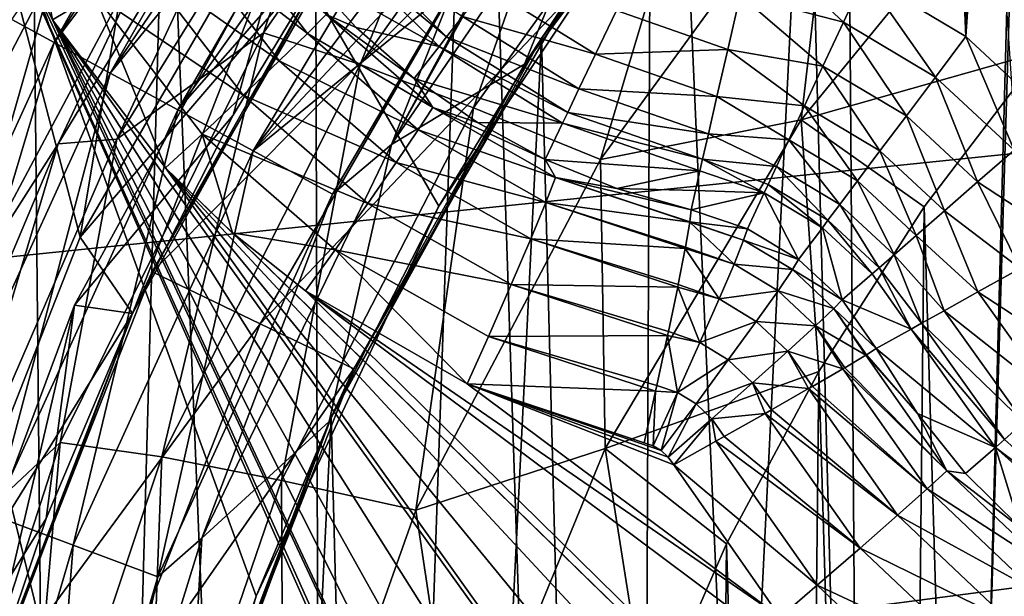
# Model space of a CAD drawing. Header units: metres. Extents: x -105 to 105, y -117 to 62.
# Tile 279 of 382: x -18.17 to -12.02, y 5.02 to 8.63. Entities that reach past the tile are written whole.
import ezdxf

# ---------------------------------------------------------------- set-up
doc = ezdxf.new("R2010")
doc.units = ezdxf.units.M
doc.layers.add('solid_509432_AD150_SW0001', color=7, linetype='CONTINUOUS')
doc.layers.add('solid_509432_AD150_SW0001_01', color=7, linetype='CONTINUOUS')

msp = doc.modelspace()

# ---------------------------------------------------------------- linework, layer by layer
at = {"layer": 'solid_509432_AD150_SW0001'}
for points in [[(90, 18.299999, -16.299999), (-53, -0.25, -16.299999), (-90, -0.25, -16.299999)], [(-90, 18.299999, -16.299999), (90, 18.299999, -16.299999), (-90, -0.25, -16.299999)], [(-56.523369, 17.273149, -13.4), (-4.535146, -0.11237, -13.4), (-4.535146, 17.273149, -13.4)], [(-56.523369, 17.273149, -13.4), (-20.115334, -0.11237, -13.4), (-4.535146, -0.11237, -13.4)], [(-17.453997, 2.439054, 5.357049), (-20.977657, 16.843361, 5.449319), (-20.977657, -10.686361, 5.449319)], [(-15.551023, 7.462889, 5.307218), (-14.055153, 9.703414, 5.268047), (-20.977657, 16.843361, 5.449319)], [(-16.692616, 5.022899, 5.337111), (-15.551023, 7.462889, 5.307218), (-20.977657, 16.843361, 5.449319)], [(-17.453997, 2.439054, 5.357049), (-16.692616, 5.022899, 5.337111), (-20.977657, 16.843361, 5.449319)], [(-11.77169, 15.885102, 71.793388), (-13.027402, 14.958838, 71.773926), (-12.783526, -18.104143, 71.777855)], [(-11.77169, 15.885102, 71.793388), (-12.783526, -18.104143, 71.777855), (-11.46215, -19.991917, 71.797882)], [(-13.027402, 14.958838, 71.773926), (-14.209888, 13.941726, 71.753792), (-12.783526, -18.104143, 71.777855)], [(-12.498615, 14.277618, -3.65), (-12.256333, 8.523661, -3.65), (-12.888878, 8.901921, -3.65)], [(-12.498615, 14.277618, -3.65), (-12.182717, 14.195507, -3.65), (-12.256333, 8.523661, -3.65)], [(-12.182717, 14.195507, -3.65), (-11.879448, 14.074841, -3.65), (-12.256333, 8.523661, -3.65)], [(-11.879448, 14.074841, -3.65), (-11.716298, 8.022101, -3.65), (-12.256333, 8.523661, -3.65)], [(-14.209888, 13.941726, 71.753792), (-15.312557, 12.839541, 71.733437), (-14.346753, -16.413645, 71.751343)], [(-14.209888, 13.941726, 71.753792), (-14.346753, -16.413645, 71.751343), (-12.783526, -18.104143, 71.777855)], [(-17.79413, 7.269209, 46.700001), (-16.799206, 13.258574, 46.700001), (-18.700266, 10.719377, 46.700001)], [(-17.79413, 7.269209, 46.700001), (-16.318233, 9.825545, 46.700001), (-16.799206, 13.258574, 46.700001)], [(-15.312557, 12.839541, 71.733437), (-16.329283, 11.658528, 71.713326), (-16.254213, -14.352083, 71.714859)], [(-15.312557, 12.839541, 71.733437), (-16.254213, -14.352083, 71.714859), (-14.346753, -16.413645, 71.751343)], [(-16.329283, 11.658528, 71.713326), (-17.25444, 10.405359, 71.693909), (-16.254213, -14.352083, 71.714859)], [(-17.956455, 8.486365, 23.644499), (-18.220337, 8.630187, 23.156492), (-16.416397, 11.201218, 23.450115)], [(-17.956455, 8.486365, 23.644499), (-16.416397, 11.201218, 23.450115), (-16.264877, 11.091971, 23.705153)], [(-17.956455, 8.486365, 23.644499), (-16.264877, 11.091971, 23.705153), (-16.089401, 10.965392, 23.935635)], [(-17.605104, 8.294873, 24.054806), (-17.956455, 8.486365, 23.644499), (-16.089401, 10.965392, 23.935635)], [(-17.605104, 8.294873, 24.054806), (-16.089401, 10.965392, 23.935635), (-15.892559, 10.823351, 24.138153)], [(-15.012896, 10.896234, 66.789299), (-16.041985, 8.348415, 67.504913), (-16.648138, 8.54757, 66.789299)], [(-15.012896, 10.896234, 66.789299), (-16.648138, 8.54757, 66.789299), (-16.049738, 10.327209, 65.968987)], [(-15.012896, 10.896234, 66.789299), (-14.455226, 10.594689, 67.504913), (-16.041985, 8.348415, 67.504913)], [(-17.605104, 8.294873, 24.054806), (-15.892559, 10.823351, 24.138153), (-15.677263, 10.667947, 24.309717)], [(-18.872568, 4.521401, 46.700001), (-17.79413, 7.269209, 46.700001), (-18.700266, 10.719377, 46.700001)], [(-18.718843, 10.729871, 48.690189), (-17.950951, 8.952352, 56.450001), (-18.669876, 7.575985, 56.450001)], [(-17.183357, 8.065014, 24.367477), (-17.605104, 8.294873, 24.054806), (-15.677263, 10.667947, 24.309717)], [(-17.183357, 8.065014, 24.367477), (-15.677263, 10.667947, 24.309717), (-15.446695, 10.501479, 24.447786)], [(-14.91021, 8.513671, 3.6), (-13.251093, 10.659556, 3.6), (-14.055153, 9.703414, 5.268047)], [(-14.373254, -11.884518, 3.6), (-13.251093, 10.659556, 3.6), (-14.91021, 8.513671, 3.6)], [(-14.373254, -11.884518, 3.6), (-12.603499, -13.940187, 3.6), (-13.251093, 10.659556, 3.6)], [(-12, 8.7, 3.6), (-13.251093, 10.659556, 3.6), (-12.603499, -13.940187, 3.6)], [(-16.041985, 8.348415, 67.504913), (-14.455226, 10.594689, 67.504913), (-15.333528, 8.076926, 68.090065)], [(-14.455226, 10.594689, 67.504913), (-13.806317, 10.207799, 68.090065), (-15.333528, 8.076926, 68.090065)], [(-17.183357, 8.065014, 24.367477), (-15.446695, 10.501479, 24.447786), (-15.204265, 10.326406, 24.550323)], [(-17.25444, 10.405359, 71.693909), (-18.082928, 9.087092, 71.675606), (-17.87369, -12.04132, 71.680305)], [(-17.25444, 10.405359, 71.693909), (-17.87369, -12.04132, 71.680305), (-16.254213, -14.352083, 71.714859)], [(-16.402895, 10.371602, 65.073494), (-17.931124, 7.851834, 65.073494), (-17.160572, 9.486954, 64.141678)], [(-17.563263, 7.882475, 65.968987), (-17.931124, 7.851834, 65.073494), (-16.402895, 10.371602, 65.073494)], [(-16.049738, 10.327209, 65.968987), (-17.563263, 7.882475, 65.968987), (-16.402895, 10.371602, 65.073494)], [(-13.490152, 10.389238, 24.711823), (-15.016346, 8.350484, 24.711823), (-14.305745, 10.108308, 24.648998)], [(-14.748319, 8.755326, 30.25), (-15.016346, 8.350484, 24.711823), (-13.490152, 10.389238, 24.711823)], [(-16.648138, 8.54757, 66.789299), (-17.563263, 7.882475, 65.968987), (-16.049738, 10.327209, 65.968987)], [(-16.711708, 7.807959, 24.56732), (-17.183357, 8.065014, 24.367477), (-15.204265, 10.326406, 24.550323)], [(-16.711708, 7.807959, 24.56732), (-15.204265, 10.326406, 24.550323), (-14.953555, 10.14532, 24.615808)], [(-15.333528, 8.076926, 68.090065), (-13.806317, 10.207799, 68.090065), (-14.541422, 7.754117, 68.523697)], [(-13.806317, 10.207799, 68.090065), (-13.08232, 9.75816, 68.523697), (-14.541422, 7.754117, 68.523697)], [(-16.711708, 7.807959, 24.56732), (-14.953555, 10.14532, 24.615808), (-14.698273, 9.960894, 24.643278)], [(-14.573337, 10.131257, 24.643131), (-14.305745, 10.108308, 24.648998), (-15.846292, 7.84871, 24.648998)], [(-14.698273, 9.960894, 24.643278), (-14.573337, 10.131257, 24.643131), (-15.846292, 7.84871, 24.648998)], [(-15.016346, 8.350484, 24.711823), (-15.846292, 7.84871, 24.648998), (-14.305745, 10.108308, 24.648998)], [(-16.711708, 7.807959, 24.56732), (-14.698273, 9.960894, 24.643278), (-15.457631, 8.833705, 24.644138)], [(-15.457631, 8.833705, 24.644138), (-14.698273, 9.960894, 24.643278), (-15.846292, 7.84871, 24.648998)], [(-13.286796, 8.002264, 68.790207), (-11.773273, 9.856214, 68.790207), (-11.776579, 8.429971, 68.879997)], [(-13.08232, 9.75816, 68.523697), (-11.773273, 9.856214, 68.790207), (-13.286796, 8.002264, 68.790207)], [(-16.119091, 9.223185, 46.200001), (-16.318233, 9.825545, 46.700001), (-17.79413, 7.269209, 46.700001)], [(-18.190029, 9.779581, 2.344145), (-17.966082, 8.628111, 2.36943), (-18.474998, 9.676248, 2.382756)], [(-18.190029, 9.779581, 2.344145), (-17.704264, 8.787521, 2.330715), (-17.966082, 8.628111, 2.36943)], [(-14.541422, 7.754117, 68.523697), (-13.08232, 9.75816, 68.523697), (-13.286796, 8.002264, 68.790207)], [(-10.604027, -8.035223, 2.176648), (-20.352932, -11.169054, 2.431932), (-18.474998, 9.676248, 2.382756)], [(-11, -6.3, 2.187017), (-18.474998, 9.676248, 2.382756), (-17.966082, 8.628111, 2.36943)], [(-10.899744, -7.189939, 2.184391), (-10.604027, -8.035223, 2.176648), (-18.474998, 9.676248, 2.382756)], [(-11, -6.3, 2.187017), (-10.899744, -7.189939, 2.184391), (-18.474998, 9.676248, 2.382756)], [(-14.91021, 8.513671, 3.6), (-14.055153, 9.703414, 5.268047), (-15.551023, 7.462889, 5.307218)], [(-17.343678, 7.052208, 36.900002), (-15.905066, 9.543956, 36.900002), (-16.119118, 9.223142, 41.200001)], [(-15.285377, 9.121482, 36.150002), (-15.905066, 9.543956, 36.900002), (-17.343678, 7.052208, 36.900002)], [(-17.950951, 8.952352, 56.450001), (-17.160572, 9.486954, 64.141678), (-18.532818, 6.908428, 64.141678)], [(-17.931124, 7.851834, 65.073494), (-18.532818, 6.908428, 64.141678), (-17.160572, 9.486954, 64.141678)], [(-18.451267, 9.332184, 71.617676), (-19.684916, 6.838216, 71.58828), (-18.082928, 9.087092, 71.675606)], [(-17.828804, 6.842099, 44.599998), (-16.488556, 9.296581, 44.599998), (-17.467209, 6.790681, 44.950001)], [(-16.488556, 9.296581, 43.700001), (-16.488556, 9.296581, 44.599998), (-17.828804, 6.842099, 44.599998)], [(-17.828804, 6.842099, 43.700001), (-16.488556, 9.296581, 43.700001), (-17.828804, 6.842099, 44.599998)], [(-16.837101, 8.031374, 43.349998), (-16.488556, 9.296581, 43.700001), (-17.828804, 6.842099, 43.700001)], [(-16.488556, 9.296581, 44.599998), (-16.837101, 8.031374, 44.950001), (-17.467209, 6.790681, 44.950001)], [(-16.488556, 9.296581, 44.599998), (-16.119091, 9.223185, 44.950001), (-16.837101, 8.031374, 44.950001)], [(-16.837101, 8.031374, 43.349998), (-16.119091, 9.223185, 43.349998), (-16.488556, 9.296581, 43.700001)], [(-16.932606, 9.272848, 1.696671), (-16.372925, 8.543025, 1.67813), (-17.140493, 9.14023, 1.983359)], [(-16.254961, 8.661414, 1.33892), (-16.372925, 8.543025, 1.67813), (-16.932606, 9.272848, 1.696671)], [(-17.467209, 6.790681, 46.200001), (-16.119091, 9.223185, 46.200001), (-17.79413, 7.269209, 46.700001)], [(-16.119091, 9.223185, 44.950001), (-16.119091, 9.223185, 46.200001), (-17.467209, 6.790681, 46.200001)], [(-16.837101, 8.031374, 44.950001), (-16.119091, 9.223185, 44.950001), (-17.467209, 6.790681, 46.200001)], [(-16.119118, 9.223142, 41.200001), (-16.837101, 8.031374, 43.349998), (-17.467209, 6.790681, 43.349998)], [(-17.467175, 6.790755, 41.200001), (-16.119118, 9.223142, 41.200001), (-17.467209, 6.790681, 43.349998)], [(-17.343678, 7.052208, 36.900002), (-16.119118, 9.223142, 41.200001), (-17.467175, 6.790755, 41.200001)], [(-16.119118, 9.223142, 41.200001), (-16.119091, 9.223185, 43.349998), (-16.837101, 8.031374, 43.349998)], [(-17.140493, 9.14023, 1.983359), (-16.549677, 8.37105, 1.964799), (-17.40328, 8.974954, 2.199281)], [(-16.667953, 6.726786, 36.150002), (-15.285377, 9.121482, 36.150002), (-17.343678, 7.052208, 36.900002)], [(-16.372925, 8.543025, 1.67813), (-16.549677, 8.37105, 1.964799), (-17.140493, 9.14023, 1.983359)], [(-15.285377, 9.121482, 30.9), (-15.285377, 9.121482, 36.150002), (-16.667953, 6.726786, 36.150002)], [(-16.667953, 6.726786, 30.9), (-15.285377, 9.121482, 30.9), (-16.667953, 6.726786, 36.150002)], [(-14.748319, 8.755326, 30.25), (-15.285377, 9.121482, 30.9), (-16.667953, 6.726786, 30.9)], [(-16.139229, 9.146964, -2.632159), (-15.503091, 8.520803, -2.632159), (-16.197401, 9.099654, -2.267689)], [(-15.40251, 8.648553, -2.967271), (-15.503091, 8.520803, -2.632159), (-16.139229, 9.146964, -2.632159)], [(-13.02238, 8.614017, -3.616045), (-13.667557, 8.781663, -3.604213), (-13.585546, 9.140186, -3.65)], [(-13.02238, 8.614017, -3.616045), (-13.585546, 9.140186, -3.65), (-12.888878, 8.901921, -3.65)], [(-19.684916, 6.838216, 71.58828), (-18.810192, 7.711146, 71.658829), (-18.082928, 9.087092, 71.675606)], [(-18.082928, 9.087092, 71.675606), (-18.810192, 7.711146, 71.658829), (-17.87369, -12.04132, 71.680305)], [(-16.197401, 9.099654, -2.267689), (-15.549475, 8.461891, -2.267689), (-16.393681, 8.936427, 0.975793)], [(-15.503091, 8.520803, -2.632159), (-15.549475, 8.461891, -2.267689), (-16.197401, 9.099654, -2.267689)], [(-18.669876, 7.575985, 56.450001), (-17.950951, 8.952352, 56.450001), (-18.532818, 6.908428, 64.141678)], [(-17.40328, 8.974954, 2.199281), (-16.773985, 8.156419, 2.180706), (-17.704264, 8.787521, 2.330715)], [(-16.549677, 8.37105, 1.964799), (-16.773985, 8.156419, 2.180706), (-17.40328, 8.974954, 2.199281)], [(-15.549475, 8.461891, -2.267689), (-16.068048, 8.580129, 0.964354), (-16.393681, 8.936427, 0.975793)], [(-16.254961, 8.661414, 1.33892), (-16.393681, 8.936427, 0.975793), (-16.068048, 8.580129, 0.964354)], [(-13.02238, 8.614017, -3.616045), (-12.888878, 8.901921, -3.65), (-12.446797, 8.269817, -3.616045)], [(-12.446797, 8.269817, -3.616045), (-12.888878, 8.901921, -3.65), (-12.256333, 8.523661, -3.65)], [(-16.711708, 7.807959, 24.56732), (-15.457631, 8.833705, 24.644138), (-16.216093, 7.537843, 24.644537)], [(-16.216093, 7.537843, 24.644537), (-15.457631, 8.833705, 24.644138), (-15.846292, 7.84871, 24.648998)], [(-15.253951, 8.837238, -3.25199), (-14.571445, 8.412712, -3.25199), (-15.40251, 8.648553, -2.967271)], [(-14.440808, 8.685991, -3.468759), (-14.571445, 8.412712, -3.25199), (-15.253951, 8.837238, -3.25199)], [(-17.704264, 8.787521, 2.330715), (-17.259912, 7.701235, 2.350938), (-17.966082, 8.628111, 2.36943)], [(-17.704264, 8.787521, 2.330715), (-17.031591, 7.912774, 2.31213), (-17.259912, 7.701235, 2.350938)], [(-16.773985, 8.156419, 2.180706), (-17.031591, 7.912774, 2.31213), (-17.704264, 8.787521, 2.330715)], [(-16.082327, 6.444756, 30.25), (-14.748319, 8.755326, 30.25), (-16.667953, 6.726786, 30.9)], [(-16.082327, 6.444756, 30.25), (-15.016346, 8.350484, 24.711823), (-14.748319, 8.755326, 30.25)], [(-13.667557, 8.781663, -3.604213), (-13.744926, 8.443428, -3.468759), (-14.440808, 8.685991, -3.468759)], [(-13.149838, 8.339146, -3.515716), (-13.744926, 8.443428, -3.468759), (-13.667557, 8.781663, -3.604213)], [(-13.149838, 8.339146, -3.515716), (-13.667557, 8.781663, -3.604213), (-13.02238, 8.614017, -3.616045)], [(-14.440808, 8.685991, -3.468759), (-13.744926, 8.443428, -3.468759), (-14.571445, 8.412712, -3.25199)], [(-11, -6.3, 3.6), (-12, 8.7, 3.6), (-12.603499, -13.940187, 3.6)], [(-19.164824, 5.835601, 23.644499), (-18.220337, 8.630187, 23.156492), (-17.956455, 8.486365, 23.644499)], [(-9.494305, -3.172952, 2.147589), (-17.966082, 8.628111, 2.36943), (-17.259912, 7.701235, 2.350938)], [(-10.899744, -5.410061, 2.184391), (-11, -6.3, 2.187017), (-17.966082, 8.628111, 2.36943)], [(-10.604027, -4.564777, 2.176648), (-10.899744, -5.410061, 2.184391), (-17.966082, 8.628111, 2.36943)], [(-10.127562, -3.80634, 2.164171), (-10.604027, -4.564777, 2.176648), (-17.966082, 8.628111, 2.36943)], [(-9.494305, -3.172952, 2.147589), (-10.127562, -3.80634, 2.164171), (-17.966082, 8.628111, 2.36943)], [(-16.254961, 8.661414, 1.33892), (-15.589097, 8.079406, 1.315986), (-16.372925, 8.543025, 1.67813)], [(-16.254961, 8.661414, 1.33892), (-16.068048, 8.580129, 0.964354), (-15.705203, 8.262032, 0.951616)], [(-16.254961, 8.661414, 1.33892), (-15.705203, 8.262032, 0.951616), (-15.589097, 8.079406, 1.315986)], [(-15.40251, 8.648553, -2.967271), (-14.67502, 8.196047, -2.967271), (-15.503091, 8.520803, -2.632159)], [(-14.571445, 8.412712, -3.25199), (-14.67502, 8.196047, -2.967271), (-15.40251, 8.648553, -2.967271)], [(-15.549475, 8.461891, -2.267689), (-15.705203, 8.262032, 0.951616), (-16.068048, 8.580129, 0.964354)], [(-13.149838, 8.339146, -3.515716), (-13.02238, 8.614017, -3.616045), (-12.628639, 8.027468, -3.515716)], [(-13.02238, 8.614017, -3.616045), (-12.446797, 8.269817, -3.616045), (-12.628639, 8.027468, -3.515716)], [(-16.648138, 8.54757, 66.789299), (-17.282505, 5.893898, 67.504913), (-17.918934, 5.983334, 66.789299)], [(-16.648138, 8.54757, 66.789299), (-17.918934, 5.983334, 66.789299), (-17.563263, 7.882475, 65.968987)], [(-16.648138, 8.54757, 66.789299), (-16.041985, 8.348415, 67.504913), (-17.282505, 5.893898, 67.504913)], [(-16.372925, 8.543025, 1.67813), (-15.68039, 7.939357, 1.65518), (-16.549677, 8.37105, 1.964799)], [(-15.589097, 8.079406, 1.315986), (-15.68039, 7.939357, 1.65518), (-16.372925, 8.543025, 1.67813)], [(-16.225071, 6.141069, 3.6), (-14.91021, 8.513671, 3.6), (-15.551023, 7.462889, 5.307218)], [(-15.811049, -9.584518, 3.6), (-14.91021, 8.513671, 3.6), (-16.225071, 6.141069, 3.6)], [(-14.373254, -11.884518, 3.6), (-14.91021, 8.513671, 3.6), (-15.811049, -9.584518, 3.6)], [(-15.503091, 8.520803, -2.632159), (-14.745145, 8.049354, -2.632159), (-15.549475, 8.461891, -2.267689)], [(-14.67502, 8.196047, -2.967271), (-14.745145, 8.049354, -2.632159), (-15.503091, 8.520803, -2.632159)], [(-12.446797, 8.269817, -3.616045), (-12.256333, 8.523661, -3.65), (-11.955394, 7.813429, -3.616045)], [(-11.955394, 7.813429, -3.616045), (-12.256333, 8.523661, -3.65), (-11.716298, 8.022101, -3.65)], [(-19.164824, 5.835601, 23.644499), (-17.956455, 8.486365, 23.644499), (-18.789827, 5.695978, 24.054806)], [(-18.789827, 5.695978, 24.054806), (-17.956455, 8.486365, 23.644499), (-17.605104, 8.294873, 24.054806)], [(-15.549475, 8.461891, -2.267689), (-14.777483, 7.981705, -2.267689), (-15.705203, 8.262032, 0.951616)], [(-14.745145, 8.049354, -2.632159), (-14.777483, 7.981705, -2.267689), (-15.549475, 8.461891, -2.267689)], [(-13.744926, 8.443428, -3.468759), (-13.812469, 8.148156, -3.25199), (-14.571445, 8.412712, -3.25199)], [(-13.265482, 8.089753, -3.353557), (-13.812469, 8.148156, -3.25199), (-13.744926, 8.443428, -3.468759)], [(-13.265482, 8.089753, -3.353557), (-13.744926, 8.443428, -3.468759), (-13.149838, 8.339146, -3.515716)], [(-16.549677, 8.37105, 1.964799), (-15.818869, 7.735265, 1.941834), (-16.773985, 8.156419, 2.180706)], [(-15.68039, 7.939357, 1.65518), (-15.818869, 7.735265, 1.941834), (-16.549677, 8.37105, 1.964799)], [(-14.571445, 8.412712, -3.25199), (-13.812469, 8.148156, -3.25199), (-14.67502, 8.196047, -2.967271)], [(-13.286796, 8.002264, 68.790207), (-11.776579, 8.429971, 68.879997), (-12.516704, 7.457412, 68.879997)], [(-11.974687, -10.785094, 68.879997), (-12.516704, 7.457412, 68.879997), (-11.776579, 8.429971, 68.879997)], [(-17.282505, 5.893898, 67.504913), (-16.041985, 8.348415, 67.504913), (-16.534508, 5.746553, 68.090065)], [(-16.041985, 8.348415, 67.504913), (-15.333528, 8.076926, 68.090065), (-16.534508, 5.746553, 68.090065)], [(-15.016346, 8.350484, 24.711823), (-16.23694, 6.115139, 24.711823), (-15.846292, 7.84871, 24.648998)], [(-16.082327, 6.444756, 30.25), (-16.23694, 6.115139, 24.711823), (-15.016346, 8.350484, 24.711823)], [(-13.265482, 8.089753, -3.353557), (-13.149838, 8.339146, -3.515716), (-12.793626, 7.807582, -3.353557)], [(-13.149838, 8.339146, -3.515716), (-12.628639, 8.027468, -3.515716), (-12.793626, 7.807582, -3.353557)], [(-18.789827, 5.695978, 24.054806), (-17.605104, 8.294873, 24.054806), (-18.339697, 5.528382, 24.367477)], [(-18.339697, 5.528382, 24.367477), (-17.605104, 8.294873, 24.054806), (-17.183357, 8.065014, 24.367477)], [(-14.777483, 7.981705, -2.267689), (-15.309509, 7.985926, 0.937719), (-15.705203, 8.262032, 0.951616)], [(-15.589097, 8.079406, 1.315986), (-15.705203, 8.262032, 0.951616), (-15.309509, 7.985926, 0.937719)], [(-12.628639, 8.027468, -3.515716), (-12.446797, 8.269817, -3.616045), (-12.183665, 7.614201, -3.515716)], [(-12.446797, 8.269817, -3.616045), (-11.955394, 7.813429, -3.616045), (-12.183665, 7.614201, -3.515716)], [(-14.67502, 8.196047, -2.967271), (-13.866018, 7.914053, -2.967271), (-14.745145, 8.049354, -2.632159)], [(-13.812469, 8.148156, -3.25199), (-13.866018, 7.914053, -2.967271), (-14.67502, 8.196047, -2.967271)], [(-16.773985, 8.156419, 2.180706), (-15.995731, 7.480101, 2.15773), (-17.031591, 7.912774, 2.31213)], [(-15.818869, 7.735265, 1.941834), (-15.995731, 7.480101, 2.15773), (-16.773985, 8.156419, 2.180706)], [(-13.364075, 7.877131, -3.136908), (-13.866018, 7.914053, -2.967271), (-13.812469, 8.148156, -3.25199)], [(-13.364075, 7.877131, -3.136908), (-13.812469, 8.148156, -3.25199), (-13.265482, 8.089753, -3.353557)], [(-18.339697, 5.528382, 24.367477), (-17.183357, 8.065014, 24.367477), (-17.836306, 5.340957, 24.56732)], [(-17.836306, 5.340957, 24.56732), (-17.183357, 8.065014, 24.367477), (-16.711708, 7.807959, 24.56732)], [(-16.534508, 5.746553, 68.090065), (-15.333528, 8.076926, 68.090065), (-15.695991, 5.560459, 68.523697)], [(-15.333528, 8.076926, 68.090065), (-14.541422, 7.754117, 68.523697), (-15.695991, 5.560459, 68.523697)], [(-15.589097, 8.079406, 1.315986), (-14.821227, 7.640915, 1.289504), (-15.68039, 7.939357, 1.65518)], [(-15.589097, 8.079406, 1.315986), (-15.309509, 7.985926, 0.937719), (-14.885539, 7.755045, 0.922825)], [(-15.589097, 8.079406, 1.315986), (-14.885539, 7.755045, 0.922825), (-14.821227, 7.640915, 1.289504)], [(-13.364075, 7.877131, -3.136908), (-13.265482, 8.089753, -3.353557), (-12.934286, 7.620116, -3.136908)], [(-13.265482, 8.089753, -3.353557), (-12.793626, 7.807582, -3.353557), (-12.934286, 7.620116, -3.136908)], [(-17.467209, 6.790681, 43.349998), (-16.837101, 8.031374, 43.349998), (-17.828804, 6.842099, 43.700001)], [(-17.467209, 6.790681, 44.950001), (-16.837101, 8.031374, 44.950001), (-17.467209, 6.790681, 46.200001)], [(-14.745145, 8.049354, -2.632159), (-13.902274, 7.755554, -2.632159), (-14.777483, 7.981705, -2.267689)], [(-13.866018, 7.914053, -2.967271), (-13.902274, 7.755554, -2.632159), (-14.745145, 8.049354, -2.632159)], [(-14.541422, 7.754117, 68.523697), (-13.286796, 8.002264, 68.790207), (-14.511024, 5.945775, 68.790207)], [(-14.511024, 5.945775, 68.790207), (-13.286796, 8.002264, 68.790207), (-13.176713, 6.428802, 68.879997)], [(-13.286796, 8.002264, 68.790207), (-12.516704, 7.457412, 68.879997), (-13.176713, 6.428802, 68.879997)], [(-12.793626, 7.807582, -3.353557), (-12.628639, 8.027468, -3.515716), (-12.390778, 7.43344, -3.353557)], [(-12.628639, 8.027468, -3.515716), (-12.183665, 7.614201, -3.515716), (-12.390778, 7.43344, -3.353557)], [(-14.777483, 7.981705, -2.267689), (-14.885539, 7.755045, 0.922825), (-15.309509, 7.985926, 0.937719)], [(-14.777483, 7.981705, -2.267689), (-13.918994, 7.682461, -2.267689), (-14.885539, 7.755045, 0.922825)], [(-13.902274, 7.755554, -2.632159), (-13.918994, 7.682461, -2.267689), (-14.777483, 7.981705, -2.267689)], [(-17.563263, 7.882475, 65.968987), (-18.707111, 5.244467, 65.968987), (-17.931124, 7.851834, 65.073494)], [(-17.918934, 5.983334, 66.789299), (-18.707111, 5.244467, 65.968987), (-17.563263, 7.882475, 65.968987)], [(-17.031591, 7.912774, 2.31213), (-16.840929, 7.294624, 2.339967), (-17.259912, 7.701235, 2.350938)], [(-17.031591, 7.912774, 2.31213), (-16.199738, 7.190081, 2.289147), (-16.840929, 7.294624, 2.339967)], [(-15.995731, 7.480101, 2.15773), (-16.199738, 7.190081, 2.289147), (-17.031591, 7.912774, 2.31213)], [(-15.68039, 7.939357, 1.65518), (-14.882228, 7.485223, 1.628668), (-15.818869, 7.735265, 1.941834)], [(-14.821227, 7.640915, 1.289504), (-14.882228, 7.485223, 1.628668), (-15.68039, 7.939357, 1.65518)], [(-13.441154, 7.710905, -2.875578), (-13.902274, 7.755554, -2.632159), (-13.866018, 7.914053, -2.967271)], [(-13.441154, 7.710905, -2.875578), (-13.866018, 7.914053, -2.967271), (-13.364075, 7.877131, -3.136908)], [(-17.931124, 7.851834, 65.073494), (-19.075109, 5.135953, 65.073494), (-18.532818, 6.908428, 64.141678)], [(-18.707111, 5.244467, 65.968987), (-19.075109, 5.135953, 65.073494), (-17.931124, 7.851834, 65.073494)], [(-16.216093, 7.537843, 24.644537), (-15.846292, 7.84871, 24.648998), (-17.032852, 5.384742, 24.648998)], [(-16.23694, 6.115139, 24.711823), (-17.032852, 5.384742, 24.648998), (-15.846292, 7.84871, 24.648998)], [(-13.441154, 7.710905, -2.875578), (-13.364075, 7.877131, -3.136908), (-13.044253, 7.473557, -2.875578)], [(-13.364075, 7.877131, -3.136908), (-12.934286, 7.620116, -3.136908), (-13.044253, 7.473557, -2.875578)], [(-17.836306, 5.340957, 24.56732), (-16.711708, 7.807959, 24.56732), (-17.30732, 5.144062, 24.644537)], [(-16.711708, 7.807959, 24.56732), (-16.216093, 7.537843, 24.644537), (-17.30732, 5.144062, 24.644537)], [(-13.902274, 7.755554, -2.632159), (-13.517944, 7.545301, -2.267689), (-13.918994, 7.682461, -2.267689)], [(-13.49323, 7.5986, -2.581399), (-13.517944, 7.545301, -2.267689), (-13.902274, 7.755554, -2.632159)], [(-13.49323, 7.5986, -2.581399), (-13.902274, 7.755554, -2.632159), (-13.441154, 7.710905, -2.875578)], [(-12.934286, 7.620116, -3.136908), (-12.793626, 7.807582, -3.353557), (-12.567354, 7.27933, -3.136908)], [(-12.793626, 7.807582, -3.353557), (-12.390778, 7.43344, -3.353557), (-12.567354, 7.27933, -3.136908)], [(-12.183665, 7.614201, -3.515716), (-11.955394, 7.813429, -3.616045), (-11.614688, 7.242011, -3.604213)], [(-18.810192, 7.711146, 71.658829), (-19.16534, -9.533111, 71.650398), (-17.87369, -12.04132, 71.680305)], [(-7, -2.3, 2.082273), (-17.259912, 7.701235, 2.350938), (-16.840929, 7.294624, 2.339967)], [(-8.735818, -2.69626, 2.127727), (-9.494305, -3.172952, 2.147589), (-17.259912, 7.701235, 2.350938)], [(-7.890296, -2.400338, 2.105586), (-8.735818, -2.69626, 2.127727), (-17.259912, 7.701235, 2.350938)], [(-7, -2.3, 2.082273), (-7.890296, -2.400338, 2.105586), (-17.259912, 7.701235, 2.350938)], [(-15.818869, 7.735265, 1.941834), (-14.976944, 7.257479, 1.915296), (-15.995731, 7.480101, 2.15773)], [(-14.882228, 7.485223, 1.628668), (-14.976944, 7.257479, 1.915296), (-15.818869, 7.735265, 1.941834)], [(-15.695991, 5.560459, 68.523697), (-14.541422, 7.754117, 68.523697), (-14.511024, 5.945775, 68.790207)], [(-13.918994, 7.682461, -2.267689), (-14.438438, 7.572289, 0.907103), (-14.885539, 7.755045, 0.922825)], [(-14.821227, 7.640915, 1.289504), (-14.885539, 7.755045, 0.922825), (-14.438438, 7.572289, 0.907103)], [(-13.49323, 7.5986, -2.581399), (-13.441154, 7.710905, -2.875578), (-13.118549, 7.374539, -2.581399)], [(-13.441154, 7.710905, -2.875578), (-13.044253, 7.473557, -2.875578), (-13.118549, 7.374539, -2.581399)], [(-14.821227, 7.640915, 1.289504), (-13.982198, 7.363117, 1.260566), (-14.882228, 7.485223, 1.628668)], [(-14.821227, 7.640915, 1.289504), (-14.438438, 7.572289, 0.907103), (-13.974424, 7.440141, 0.89081)], [(-13.981855, 7.365412, 1.253784), (-14.821227, 7.640915, 1.289504), (-13.974424, 7.440141, 0.89081)], [(-13.981855, 7.365412, 1.253784), (-13.982198, 7.363117, 1.260566), (-14.821227, 7.640915, 1.289504)], [(-13.918994, 7.682461, -2.267689), (-13.946709, 7.561301, -0.688439), (-14.438438, 7.572289, 0.907103)], [(-13.517944, 7.545301, -2.267689), (-13.946709, 7.561301, -0.688439), (-13.918994, 7.682461, -2.267689)], [(-13.946709, 7.561301, -0.688439), (-13.974424, 7.440141, 0.89081), (-14.438438, 7.572289, 0.907103)], [(-13.49323, 7.5986, -2.581399), (-13.153809, 7.327547, -2.267689), (-13.517944, 7.545301, -2.267689)], [(-13.49323, 7.5986, -2.581399), (-13.118549, 7.374539, -2.581399), (-13.153809, 7.327547, -2.267689)], [(-13.044253, 7.473557, -2.875578), (-12.934286, 7.620116, -3.136908), (-12.7054, 7.158848, -2.875578)], [(-12.934286, 7.620116, -3.136908), (-12.567354, 7.27933, -3.136908), (-12.7054, 7.158848, -2.875578)], [(-12.390778, 7.43344, -3.353557), (-12.183665, 7.614201, -3.515716), (-11.917729, 7.07303, -3.468759)], [(-12.183665, 7.614201, -3.515716), (-11.614688, 7.242011, -3.604213), (-11.917729, 7.07303, -3.468759)], [(-17.30732, 5.144062, 24.644537), (-16.216093, 7.537843, 24.644537), (-17.032852, 5.384742, 24.648998)], [(-13.517944, 7.545301, -2.267689), (-13.974424, 7.440141, 0.89081), (-13.946709, 7.561301, -0.688439)], [(-13.517944, 7.545301, -2.267689), (-13.622473, 7.319895, 0.889336), (-13.974424, 7.440141, 0.89081)], [(-13.517944, 7.545301, -2.267689), (-13.302883, 7.128906, 0.887995), (-13.622473, 7.319895, 0.889336)], [(-13.517944, 7.545301, -2.267689), (-13.153809, 7.327547, -2.267689), (-13.302883, 7.128906, 0.887995)], [(-16.225071, 6.141069, 3.6), (-15.551023, 7.462889, 5.307218), (-16.692616, 5.022899, 5.337111)], [(-15.995731, 7.480101, 2.15773), (-15.099356, 6.972158, 2.131172), (-16.199738, 7.190081, 2.289147)], [(-14.976944, 7.257479, 1.915296), (-15.099356, 6.972158, 2.131172), (-15.995731, 7.480101, 2.15773)], [(-14.882228, 7.485223, 1.628668), (-14.010667, 7.19831, 1.599723), (-14.976944, 7.257479, 1.915296)], [(-14.009193, 7.206234, 1.587408), (-14.010667, 7.19831, 1.599723), (-14.882228, 7.485223, 1.628668)], [(-13.982198, 7.363117, 1.260566), (-14.009193, 7.206234, 1.587408), (-14.882228, 7.485223, 1.628668)], [(-12.694615, -9.797462, 68.879997), (-13.176713, 6.428802, 68.879997), (-12.516704, 7.457412, 68.879997)], [(-13.118549, 7.374539, -2.581399), (-13.044253, 7.473557, -2.875578), (-12.798665, 7.077449, -2.581399)], [(-13.044253, 7.473557, -2.875578), (-12.7054, 7.158848, -2.875578), (-12.798665, 7.077449, -2.581399)], [(-11.974687, -10.785094, 68.879997), (-12.694615, -9.797462, 68.879997), (-12.516704, 7.457412, 68.879997)], [(-13.981855, 7.365412, 1.253784), (-13.974424, 7.440141, 0.89081), (-13.622473, 7.319895, 0.889336)], [(-12.567354, 7.27933, -3.136908), (-12.390778, 7.43344, -3.353557), (-12.182279, 6.925514, -3.25199)], [(-12.390778, 7.43344, -3.353557), (-11.917729, 7.07303, -3.468759), (-12.182279, 6.925514, -3.25199)], [(-13.705688, 7.100141, 1.58379), (-14.009193, 7.206234, 1.587408), (-13.982198, 7.363117, 1.260566)], [(-13.645712, 7.249002, 1.2511), (-13.982198, 7.363117, 1.260566), (-13.981855, 7.365412, 1.253784)], [(-13.645712, 7.249002, 1.2511), (-13.705688, 7.100141, 1.58379), (-13.982198, 7.363117, 1.260566)], [(-13.645712, 7.249002, 1.2511), (-13.981855, 7.365412, 1.253784), (-13.622473, 7.319895, 0.889336)], [(-13.153809, 7.327547, -2.267689), (-13.030004, 6.875602, 0.88685), (-13.302883, 7.128906, 0.887995)], [(-13.118549, 7.374539, -2.581399), (-12.842928, 7.038818, -2.267689), (-13.153809, 7.327547, -2.267689)], [(-13.153809, 7.327547, -2.267689), (-12.842928, 7.038818, -2.267689), (-13.030004, 6.875602, 0.88685)], [(-13.118549, 7.374539, -2.581399), (-12.798665, 7.077449, -2.581399), (-12.842928, 7.038818, -2.267689)], [(-17.467209, 6.790681, 46.200001), (-17.79413, 7.269209, 46.700001), (-18.872568, 4.521401, 46.700001)], [(-7, -2.3, 2.082273), (-16.840929, 7.294624, 2.339967), (-16.383781, 6.931841, 2.327996)], [(-16.199738, 7.190081, 2.289147), (-16.383781, 6.931841, 2.327996), (-16.840929, 7.294624, 2.339967)], [(-13.645712, 7.249002, 1.2511), (-13.622473, 7.319895, 0.889336), (-13.302883, 7.128906, 0.887995)], [(-12.7054, 7.158848, -2.875578), (-12.567354, 7.27933, -3.136908), (-12.392024, 6.808557, -2.967271)], [(-12.567354, 7.27933, -3.136908), (-12.182279, 6.925514, -3.25199), (-12.392024, 6.808557, -2.967271)], [(-14.976944, 7.257479, 1.915296), (-14.058025, 6.956227, 1.886346), (-15.099356, 6.972158, 2.131172)], [(-14.05477, 6.972326, 1.87131), (-14.058025, 6.956227, 1.886346), (-14.976944, 7.257479, 1.915296)], [(-14.010667, 7.19831, 1.599723), (-14.05477, 6.972326, 1.87131), (-14.976944, 7.257479, 1.915296)], [(-13.705688, 7.100141, 1.58379), (-14.010667, 7.19831, 1.599723), (-14.009193, 7.206234, 1.587408)], [(-13.340978, 7.065327, 1.248668), (-13.705688, 7.100141, 1.58379), (-13.645712, 7.249002, 1.2511)], [(-13.340978, 7.065327, 1.248668), (-13.645712, 7.249002, 1.2511), (-13.302883, 7.128906, 0.887995)], [(-16.199738, 7.190081, 2.289147), (-15.37411, 6.351844, 2.301557), (-16.383781, 6.931841, 2.327996)], [(-16.199738, 7.190081, 2.289147), (-15.241683, 6.647394, 2.262575), (-15.37411, 6.351844, 2.301557)], [(-15.099356, 6.972158, 2.131172), (-15.241683, 6.647394, 2.262575), (-16.199738, 7.190081, 2.289147)], [(-13.798763, 6.882341, 1.867232), (-14.05477, 6.972326, 1.87131), (-14.010667, 7.19831, 1.599723)], [(-13.705688, 7.100141, 1.58379), (-13.798763, 6.882341, 1.867232), (-14.010667, 7.19831, 1.599723)], [(-12.798665, 7.077449, -2.581399), (-12.7054, 7.158848, -2.875578), (-12.534031, 6.729372, -2.632159)], [(-12.7054, 7.158848, -2.875578), (-12.392024, 6.808557, -2.967271), (-12.534031, 6.729372, -2.632159)], [(-13.430856, 6.933505, 1.580516), (-13.798763, 6.882341, 1.867232), (-13.705688, 7.100141, 1.58379)], [(-13.340978, 7.065327, 1.248668), (-13.430856, 6.933505, 1.580516), (-13.705688, 7.100141, 1.58379)], [(-13.340978, 7.065327, 1.248668), (-13.302883, 7.128906, 0.887995), (-13.030004, 6.875602, 0.88685)], [(-18.394768, 4.374065, 36.900002), (-17.343678, 7.052208, 36.900002), (-17.467175, 6.790755, 41.200001)], [(-16.667953, 6.726786, 36.150002), (-17.343678, 7.052208, 36.900002), (-18.394768, 4.374065, 36.900002)], [(-13.081158, 6.822588, 1.246596), (-13.430856, 6.933505, 1.580516), (-13.340978, 7.065327, 1.248668)], [(-13.081158, 6.822588, 1.246596), (-13.340978, 7.065327, 1.248668), (-13.030004, 6.875602, 0.88685)], [(-12.842928, 7.038818, -2.267689), (-12.599519, 6.692855, -2.267689), (-13.030004, 6.875602, 0.88685)], [(-12.798665, 7.077449, -2.581399), (-12.599519, 6.692855, -2.267689), (-12.842928, 7.038818, -2.267689)], [(-12.798665, 7.077449, -2.581399), (-12.534031, 6.729372, -2.632159), (-12.599519, 6.692855, -2.267689)], [(-11.917729, 7.07303, -3.468759), (-11.490022, 6.472902, -3.468759), (-12.182279, 6.925514, -3.25199)], [(-15.099356, 6.972158, 2.131172), (-14.121263, 6.652254, 2.102218), (-15.241683, 6.647394, 2.262575)], [(-14.115802, 6.677973, 2.088155), (-14.121263, 6.652254, 2.102218), (-15.099356, 6.972158, 2.131172)], [(-14.058025, 6.956227, 1.886346), (-14.115802, 6.677973, 2.088155), (-15.099356, 6.972158, 2.131172)], [(-13.919295, 6.608809, 2.084239), (-14.115802, 6.677973, 2.088155), (-14.058025, 6.956227, 1.886346)], [(-13.798763, 6.882341, 1.867232), (-14.058025, 6.956227, 1.886346), (-14.05477, 6.972326, 1.87131)], [(-13.798763, 6.882341, 1.867232), (-13.919295, 6.608809, 2.084239), (-14.058025, 6.956227, 1.886346)], [(-16.383781, 6.931841, 2.327996), (-13.418238, 4.890749, 2.25034), (-12.579206, 4.088384, 2.22837)], [(-7, -2.3, 2.082273), (-16.383781, 6.931841, 2.327996), (-12.579206, 4.088384, 2.22837)], [(-16.383781, 6.931841, 2.327996), (-15.37411, 6.351844, 2.301557), (-13.418238, 4.890749, 2.25034)], [(-13.430856, 6.933505, 1.580516), (-13.567101, 6.741382, 1.863544), (-13.798763, 6.882341, 1.867232)], [(-13.196765, 6.713819, 1.577731), (-13.567101, 6.741382, 1.863544), (-13.430856, 6.933505, 1.580516)], [(-13.081158, 6.822588, 1.246596), (-13.196765, 6.713819, 1.577731), (-13.430856, 6.933505, 1.580516)], [(-12.182279, 6.925514, -3.25199), (-11.715792, 6.270972, -3.25199), (-12.392024, 6.808557, -2.967271)], [(-11.490022, 6.472902, -3.468759), (-11.715792, 6.270972, -3.25199), (-12.182279, 6.925514, -3.25199)], [(-18.806049, 4.222002, 44.599998), (-17.828804, 6.842099, 44.599998), (-18.450674, 4.189549, 44.950001)], [(-17.828804, 6.842099, 43.700001), (-17.828804, 6.842099, 44.599998), (-18.806049, 4.222002, 44.599998)], [(-18.806049, 4.222002, 43.700001), (-17.828804, 6.842099, 43.700001), (-18.806049, 4.222002, 44.599998)], [(-18.00597, 5.507905, 43.349998), (-17.828804, 6.842099, 43.700001), (-18.806049, 4.222002, 43.700001)], [(-17.828804, 6.842099, 44.599998), (-18.00597, 5.507905, 44.950001), (-18.450674, 4.189549, 44.950001)], [(-17.828804, 6.842099, 44.599998), (-17.467209, 6.790681, 44.950001), (-18.00597, 5.507905, 44.950001)], [(-18.00597, 5.507905, 43.349998), (-17.467209, 6.790681, 43.349998), (-17.828804, 6.842099, 43.700001)], [(-13.567101, 6.741382, 1.863544), (-13.919295, 6.608809, 2.084239), (-13.798763, 6.882341, 1.867232)], [(-13.081158, 6.822588, 1.246596), (-13.030004, 6.875602, 0.88685), (-12.816292, 6.571979, 0.885953)], [(-13.030004, 6.875602, 0.88685), (-12.599519, 6.692855, -2.267689), (-12.816292, 6.571979, 0.885953)], [(-18.450674, 4.189549, 46.200001), (-17.467209, 6.790681, 46.200001), (-18.872568, 4.521401, 46.700001)], [(-18.450686, 4.189511, 41.200001), (-17.467175, 6.790755, 41.200001), (-18.450674, 4.189549, 43.349998)], [(-18.394768, 4.374065, 36.900002), (-17.467175, 6.790755, 41.200001), (-18.450686, 4.189511, 41.200001)], [(-17.467175, 6.790755, 41.200001), (-18.00597, 5.507905, 43.349998), (-18.450674, 4.189549, 43.349998)], [(-17.467209, 6.790681, 44.950001), (-17.467209, 6.790681, 46.200001), (-18.450674, 4.189549, 46.200001)], [(-18.00597, 5.507905, 44.950001), (-17.467209, 6.790681, 44.950001), (-18.450674, 4.189549, 46.200001)], [(-17.467175, 6.790755, 41.200001), (-17.467209, 6.790681, 43.349998), (-18.00597, 5.507905, 43.349998)], [(-12.881282, 6.530229, 1.256582), (-13.196765, 6.713819, 1.577731), (-13.081158, 6.822588, 1.246596)], [(-12.877913, 6.532282, 1.244979), (-13.081158, 6.822588, 1.246596), (-12.816292, 6.571979, 0.885953)], [(-12.877913, 6.532282, 1.244979), (-12.881282, 6.530229, 1.256582), (-13.081158, 6.822588, 1.246596)], [(-12.392024, 6.808557, -2.967271), (-11.89479, 6.110874, -2.967271), (-12.534031, 6.729372, -2.632159)], [(-11.715792, 6.270972, -3.25199), (-11.89479, 6.110874, -2.967271), (-12.392024, 6.808557, -2.967271)], [(-17.678091, 4.152992, 36.150002), (-16.667953, 6.726786, 36.150002), (-18.394768, 4.374065, 36.900002)], [(-16.667953, 6.726786, 30.9), (-16.667953, 6.726786, 36.150002), (-17.678091, 4.152992, 36.150002)], [(-17.678091, 4.152992, 30.9), (-16.667953, 6.726786, 30.9), (-17.678091, 4.152992, 36.150002)], [(-16.082327, 6.444756, 30.25), (-16.667953, 6.726786, 30.9), (-17.678091, 4.152992, 30.9)], [(-13.567101, 6.741382, 1.863544), (-13.741504, 6.500535, 2.080696), (-13.919295, 6.608809, 2.084239)], [(-13.369897, 6.555814, 1.860406), (-13.741504, 6.500535, 2.080696), (-13.567101, 6.741382, 1.863544)], [(-13.196765, 6.713819, 1.577731), (-13.369897, 6.555814, 1.860406), (-13.567101, 6.741382, 1.863544)], [(-13.025515, 6.444639, 1.596424), (-13.369897, 6.555814, 1.860406), (-13.196765, 6.713819, 1.577731)], [(-13.013797, 6.451494, 1.575556), (-13.025515, 6.444639, 1.596424), (-13.196765, 6.713819, 1.577731)], [(-12.881282, 6.530229, 1.256582), (-13.013797, 6.451494, 1.575556), (-13.196765, 6.713819, 1.577731)], [(-12.534031, 6.729372, -2.632159), (-12.015981, 6.00248, -2.632159), (-12.599519, 6.692855, -2.267689)], [(-11.89479, 6.110874, -2.967271), (-12.015981, 6.00248, -2.632159), (-12.534031, 6.729372, -2.632159)], [(-14.121263, 6.652254, 2.102218), (-14.188561, 6.341147, 2.2247), (-15.241683, 6.647394, 2.262575)], [(-14.059974, 6.296133, 2.22165), (-14.188561, 6.341147, 2.2247), (-14.121263, 6.652254, 2.102218)], [(-13.919295, 6.608809, 2.084239), (-14.121263, 6.652254, 2.102218), (-14.115802, 6.677973, 2.088155)], [(-13.919295, 6.608809, 2.084239), (-14.059974, 6.296133, 2.22165), (-14.121263, 6.652254, 2.102218)], [(-12.599519, 6.692855, -2.267689), (-12.071868, 5.952494, -2.267689), (-12.816292, 6.571979, 0.885953)], [(-12.015981, 6.00248, -2.632159), (-12.071868, 5.952494, -2.267689), (-12.599519, 6.692855, -2.267689)], [(-15.241683, 6.647394, 2.262575), (-14.19636, 6.305707, 2.233618), (-15.37411, 6.351844, 2.301557)], [(-14.188561, 6.341147, 2.2247), (-14.19636, 6.305707, 2.233618), (-15.241683, 6.647394, 2.262575)], [(-13.741504, 6.500535, 2.080696), (-14.059974, 6.296133, 2.22165), (-13.919295, 6.608809, 2.084239)], [(-13.369897, 6.555814, 1.860406), (-13.590178, 6.358044, 2.077682), (-13.741504, 6.500535, 2.080696)], [(-13.23976, 6.320689, 1.883403), (-13.590178, 6.358044, 2.077682), (-13.369897, 6.555814, 1.860406)], [(-13.215835, 6.334434, 1.857957), (-13.23976, 6.320689, 1.883403), (-13.369897, 6.555814, 1.860406)], [(-13.025515, 6.444639, 1.596424), (-13.215835, 6.334434, 1.857957), (-13.369897, 6.555814, 1.860406)], [(-12.375276, 5.807419, 1.239143), (-13.013797, 6.451494, 1.575556), (-12.881282, 6.530229, 1.256582)], [(-12.877913, 6.532282, 1.244979), (-12.558934, 6.166165, 0.876899), (-12.881282, 6.530229, 1.256582)], [(-12.375276, 5.807419, 1.239143), (-12.881282, 6.530229, 1.256582), (-12.558934, 6.166165, 0.876899)], [(-12.877913, 6.532282, 1.244979), (-12.816292, 6.571979, 0.885953), (-12.558934, 6.166165, 0.876899)], [(-12.071868, 5.952494, -2.267689), (-12.558934, 6.166165, 0.876899), (-12.816292, 6.571979, 0.885953)], [(-13.741504, 6.500535, 2.080696), (-13.943554, 6.225476, 2.218888), (-14.059974, 6.296133, 2.22165)], [(-13.590178, 6.358044, 2.077682), (-13.943554, 6.225476, 2.218888), (-13.741504, 6.500535, 2.080696)], [(-17.056967, 3.961407, 30.25), (-16.082327, 6.444756, 30.25), (-17.678091, 4.152992, 30.9)], [(-17.056967, 3.961407, 30.25), (-16.23694, 6.115139, 24.711823), (-16.082327, 6.444756, 30.25)], [(-14.511024, 5.945775, 68.790207), (-13.176713, 6.428802, 68.879997), (-13.752381, 5.350725, 68.879997)], [(-13.333265, -8.75548, 68.879997), (-13.752381, 5.350725, 68.879997), (-13.176713, 6.428802, 68.879997)], [(-12.694615, -9.797462, 68.879997), (-13.333265, -8.75548, 68.879997), (-13.176713, 6.428802, 68.879997)], [(-12.498826, 5.693935, 1.578954), (-13.215835, 6.334434, 1.857957), (-13.025515, 6.444639, 1.596424)], [(-12.375276, 5.807419, 1.239143), (-13.025515, 6.444639, 1.596424), (-13.013797, 6.451494, 1.575556)], [(-12.375276, 5.807419, 1.239143), (-12.498826, 5.693935, 1.578954), (-13.025515, 6.444639, 1.596424)], [(-15.37411, 6.351844, 2.301557), (-14.083077, 5.843706, 2.26775), (-13.418238, 4.890749, 2.25034)], [(-15.37411, 6.351844, 2.301557), (-14.11727, 5.892201, 2.268645), (-14.083077, 5.843706, 2.26775)], [(-15.37411, 6.351844, 2.301557), (-14.161078, 5.932781, 2.269793), (-14.11727, 5.892201, 2.268645)], [(-15.37411, 6.351844, 2.301557), (-14.212296, 5.963283, 2.271134), (-14.161078, 5.932781, 2.269793)], [(-15.37411, 6.351844, 2.301557), (-14.268606, 5.982416, 2.272608), (-14.212296, 5.963283, 2.271134)], [(-14.19636, 6.305707, 2.233618), (-14.268606, 5.982416, 2.272608), (-15.37411, 6.351844, 2.301557)], [(-14.059974, 6.296133, 2.22165), (-14.19636, 6.305707, 2.233618), (-14.188561, 6.341147, 2.2247)], [(-13.590178, 6.358044, 2.077682), (-13.844406, 6.13236, 2.216536), (-13.943554, 6.225476, 2.218888)], [(-13.510343, 6.166293, 2.099201), (-13.844406, 6.13236, 2.216536), (-13.590178, 6.358044, 2.077682)], [(-13.471971, 6.18809, 2.075328), (-13.510343, 6.166293, 2.099201), (-13.590178, 6.358044, 2.077682)], [(-13.23976, 6.320689, 1.883403), (-13.471971, 6.18809, 2.075328), (-13.590178, 6.358044, 2.077682)], [(-14.19636, 6.305707, 2.233618), (-14.212296, 5.963283, 2.271134), (-14.268606, 5.982416, 2.272608)], [(-14.059974, 6.296133, 2.22165), (-14.212296, 5.963283, 2.271134), (-14.19636, 6.305707, 2.233618)], [(-14.059974, 6.296133, 2.22165), (-14.161078, 5.932781, 2.269793), (-14.212296, 5.963283, 2.271134)], [(-13.943554, 6.225476, 2.218888), (-14.161078, 5.932781, 2.269793), (-14.059974, 6.296133, 2.22165)], [(-12.683581, 5.529196, 1.865905), (-13.471971, 6.18809, 2.075328), (-13.23976, 6.320689, 1.883403)], [(-12.498826, 5.693935, 1.578954), (-13.23976, 6.320689, 1.883403), (-13.215835, 6.334434, 1.857957)], [(-12.498826, 5.693935, 1.578954), (-12.683581, 5.529196, 1.865905), (-13.23976, 6.320689, 1.883403)], [(-13.943554, 6.225476, 2.218888), (-14.11727, 5.892201, 2.268645), (-14.161078, 5.932781, 2.269793)], [(-13.844406, 6.13236, 2.216536), (-14.11727, 5.892201, 2.268645), (-13.943554, 6.225476, 2.218888)], [(-13.510343, 6.166293, 2.099201), (-13.766919, 6.021194, 2.214698), (-13.844406, 6.13236, 2.216536)], [(-12.91775, 5.323716, 2.081682), (-13.766919, 6.021194, 2.214698), (-13.510343, 6.166293, 2.099201)], [(-12.683581, 5.529196, 1.865905), (-13.510343, 6.166293, 2.099201), (-13.471971, 6.18809, 2.075328)], [(-12.683581, 5.529196, 1.865905), (-12.91775, 5.323716, 2.081682), (-13.510343, 6.166293, 2.099201)], [(-12.071868, 5.952494, -2.267689), (-12.258256, 5.790904, 0.866342), (-12.558934, 6.166165, 0.876899)], [(-12.375276, 5.807419, 1.239143), (-12.558934, 6.166165, 0.876899), (-12.258256, 5.790904, 0.866342)], [(-17.165194, 3.5968, 3.6), (-16.225071, 6.141069, 3.6), (-16.692616, 5.022899, 5.337111)], [(-16.883774, -7.093153, 3.6), (-16.225071, 6.141069, 3.6), (-17.165194, 3.5968, 3.6)], [(-16.23694, 6.115139, 24.711823), (-17.126934, 3.728978, 24.711823), (-17.032852, 5.384742, 24.648998)], [(-17.056967, 3.961407, 30.25), (-17.126934, 3.728978, 24.711823), (-16.23694, 6.115139, 24.711823)], [(-15.811049, -9.584518, 3.6), (-16.225071, 6.141069, 3.6), (-16.883774, -7.093153, 3.6)], [(-13.844406, 6.13236, 2.216536), (-14.083077, 5.843706, 2.26775), (-14.11727, 5.892201, 2.268645)], [(-13.819989, 5.991306, 2.230043), (-14.083077, 5.843706, 2.26775), (-13.844406, 6.13236, 2.216536)], [(-13.766919, 6.021194, 2.214698), (-13.819989, 5.991306, 2.230043), (-13.844406, 6.13236, 2.216536)], [(-17.918934, 5.983334, 66.789299), (-18.150017, 3.284114, 67.504913), (-18.797464, 3.259657, 66.789299)], [(-17.918934, 5.983334, 66.789299), (-18.797464, 3.259657, 66.789299), (-18.707111, 5.244467, 65.968987)], [(-17.918934, 5.983334, 66.789299), (-17.282505, 5.893898, 67.504913), (-18.150017, 3.284114, 67.504913)], [(-13.186383, 5.090612, 2.212509), (-14.083077, 5.843706, 2.26775), (-13.819989, 5.991306, 2.230043)], [(-12.91775, 5.323716, 2.081682), (-13.819989, 5.991306, 2.230043), (-13.766919, 6.021194, 2.214698)], [(-12.91775, 5.323716, 2.081682), (-13.186383, 5.090612, 2.212509), (-13.819989, 5.991306, 2.230043)], [(-12.015981, 6.00248, -2.632159), (-11.351163, 5.406858, -2.632159), (-12.071868, 5.952494, -2.267689)], [(-15.695991, 5.560459, 68.523697), (-14.511024, 5.945775, 68.790207), (-15.4193, 3.731522, 68.790207)], [(-15.4193, 3.731522, 68.790207), (-14.511024, 5.945775, 68.790207), (-14.240026, 4.23008, 68.879997)], [(-14.511024, 5.945775, 68.790207), (-13.752381, 5.350725, 68.879997), (-14.240026, 4.23008, 68.879997)], [(-12.071868, 5.952494, -2.267689), (-11.918072, 5.451043, 0.854398), (-12.258256, 5.790904, 0.866342)], [(-12.071868, 5.952494, -2.267689), (-11.394732, 5.345834, -2.267689), (-11.918072, 5.451043, 0.854398)], [(-11.351163, 5.406858, -2.632159), (-11.394732, 5.345834, -2.267689), (-12.071868, 5.952494, -2.267689)], [(-18.150017, 3.284114, 67.504913), (-17.282505, 5.893898, 67.504913), (-17.383703, 3.266259, 68.090065)], [(-17.282505, 5.893898, 67.504913), (-16.534508, 5.746553, 68.090065), (-17.383703, 3.266259, 68.090065)], [(-13.186383, 5.090612, 2.212509), (-13.418238, 4.890749, 2.25034), (-14.083077, 5.843706, 2.26775)], [(-12.375276, 5.807419, 1.239143), (-11.73632, 5.198976, 1.217132), (-12.498826, 5.693935, 1.578954)], [(-12.375276, 5.807419, 1.239143), (-12.258256, 5.790904, 0.866342), (-11.918072, 5.451043, 0.854398)], [(-12.375276, 5.807419, 1.239143), (-11.918072, 5.451043, 0.854398), (-11.73632, 5.198976, 1.217132)], [(-17.383703, 3.266259, 68.090065), (-16.534508, 5.746553, 68.090065), (-16.521845, 3.223125, 68.523697)], [(-16.534508, 5.746553, 68.090065), (-15.695991, 5.560459, 68.523697), (-16.521845, 3.223125, 68.523697)], [(-12.498826, 5.693935, 1.578954), (-11.834062, 5.062569, 1.556926), (-12.683581, 5.529196, 1.865905)], [(-11.73632, 5.198976, 1.217132), (-11.834062, 5.062569, 1.556926), (-12.498826, 5.693935, 1.578954)], [(-16.521845, 3.223125, 68.523697), (-15.695991, 5.560459, 68.523697), (-15.4193, 3.731522, 68.790207)], [(-18.450674, 4.189549, 43.349998), (-18.00597, 5.507905, 43.349998), (-18.806049, 4.222002, 43.700001)], [(-18.339697, 5.528382, 24.367477), (-17.836306, 5.340957, 24.56732), (-18.598951, 2.739191, 24.56732)], [(-18.450674, 4.189549, 44.950001), (-18.00597, 5.507905, 44.950001), (-18.450674, 4.189549, 46.200001)], [(-12.683581, 5.529196, 1.865905), (-11.981829, 4.863944, 1.843863), (-12.91775, 5.323716, 2.081682)], [(-11.834062, 5.062569, 1.556926), (-11.981829, 4.863944, 1.843863), (-12.683581, 5.529196, 1.865905)], [(-17.30732, 5.144062, 24.644537), (-17.032852, 5.384742, 24.648998), (-17.838923, 2.771446, 24.648998)], [(-17.126934, 3.728978, 24.711823), (-17.838923, 2.771446, 24.648998), (-17.032852, 5.384742, 24.648998)], [(-18.598951, 2.739191, 24.56732), (-17.836306, 5.340957, 24.56732), (-18.047354, 2.619474, 24.644537)], [(-17.836306, 5.340957, 24.56732), (-17.30732, 5.144062, 24.644537), (-18.047354, 2.619474, 24.644537)], [(-13.886583, -7.665761, 68.879997), (-14.240026, 4.23008, 68.879997), (-13.752381, 5.350725, 68.879997)], [(-13.333265, -8.75548, 68.879997), (-13.886583, -7.665761, 68.879997), (-13.752381, 5.350725, 68.879997)], [(-12.91775, 5.323716, 2.081682), (-12.17019, 4.615777, 2.059629), (-13.186383, 5.090612, 2.212509)], [(-11.981829, 4.863944, 1.843863), (-12.17019, 4.615777, 2.059629), (-12.91775, 5.323716, 2.081682)], [(-18.047354, 2.619474, 24.644537), (-17.30732, 5.144062, 24.644537), (-17.838923, 2.771446, 24.648998)], [(-13.186383, 5.090612, 2.212509), (-12.38712, 4.333912, 2.190449), (-13.418238, 4.890749, 2.25034)], [(-12.17019, 4.615777, 2.059629), (-12.38712, 4.333912, 2.190449), (-13.186383, 5.090612, 2.212509)], [(-17.165194, 3.5968, 3.6), (-16.692616, 5.022899, 5.337111), (-17.453997, 2.439054, 5.357049)]]:
    msp.add_3dface(points, dxfattribs=at)
at = {"layer": 'solid_509432_AD150_SW0001_01'}
for points in [[(-47.909828, -0.25, -16.299999), (-53, -0.25, -16.299999), (90, 18.299999, -16.299999)], [(-42.814568, -0.25, -16.299999), (-47.909828, -0.25, -16.299999), (90, 18.299999, -16.299999)], [(-37.719303, -0.25, -16.299999), (-42.814568, -0.25, -16.299999), (90, 18.299999, -16.299999)], [(-32.624043, -0.25, -16.299999), (-37.719303, -0.25, -16.299999), (90, 18.299999, -16.299999)], [(-27.549141, -0.25, -16.299999), (-32.624043, -0.25, -16.299999), (90, 18.299999, -16.299999)], [(-23, -0.25, -16.299999), (-27.549141, -0.25, -16.299999), (90, 18.299999, -16.299999)], [(-22.841265, -0.250993, -16.299999), (-23, -0.25, -16.299999), (90, 18.299999, -16.299999)], [(-22.698387, -0.251749, -16.299999), (-22.841265, -0.250993, -16.299999), (90, 18.299999, -16.299999)], [(-10.890583, -0.25, -16.299999), (-22.698387, -0.251749, -16.299999), (90, 18.299999, -16.299999)]]:
    msp.add_3dface(points, dxfattribs=at)

doc.saveas('drawing.dxf')
